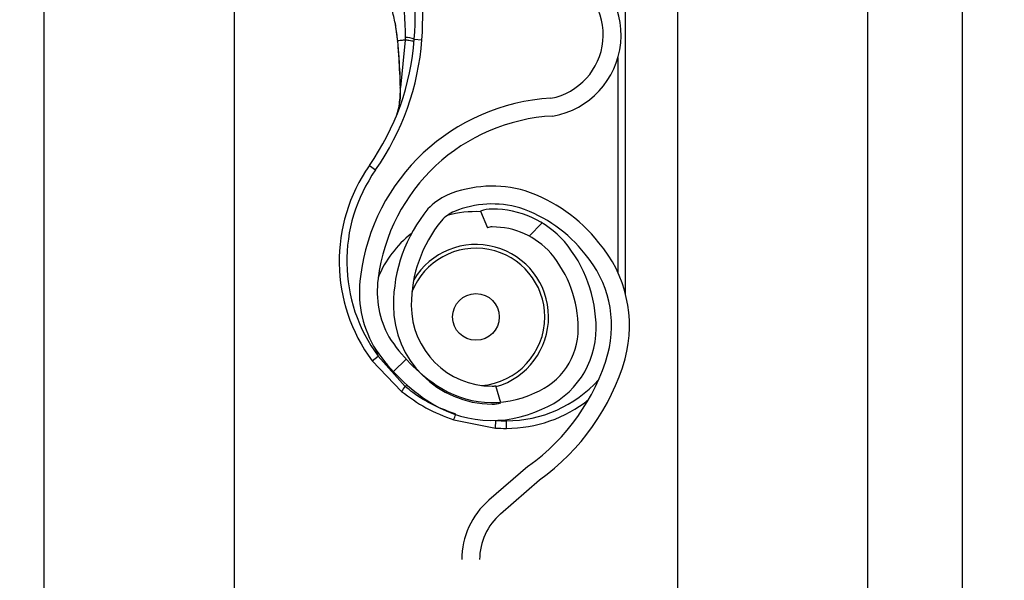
# Model space of a CAD drawing. Header units: inches. Extents: x 170 to 284, y 215 to 248.
# Tile 420 of 656: x 210.7657 to 210.8988, y 220.2383 to 220.3142. Entities that reach past the tile are written whole.
import ezdxf

# ---------------------------------------------------------------- set-up
doc = ezdxf.new("R2010")
doc.units = ezdxf.units.IN
doc.header["$LTSCALE"] = 0.25
doc.header["$MEASUREMENT"] = 0
doc.layers.add('ANNOTATIONS', color=1, linetype='Continuous')
doc.layers.add('RH FRONT OF HOOD', color=7, linetype='Continuous')
doc.styles.add('ARIAL', font='arial.ttf', dxfattribs={"height": 0.09375})
doc.dimstyles.new('STANDARD$0', dxfattribs={"dimtxt": 0.09375, "dimasz": 0.09375, "dimexe": 0.03125, "dimexo": 0.046875, "dimgap": 0.09, "dimtad": 0, "dimtih": 1, "dimtoh": 1, "dimdec": 4, "dimzin": 0, "dimdsep": 46, "dimtxsty": 'ARIAL', "dimcen": 0.09, "dimadec": 0, "dimazin": 0, "dimtfac": 1, "dimtdec": 4, "dimtofl": 0, "dimtmove": 0, "dimatfit": 1, "dimfxl": 1, "dimtolj": 1, "dimtzin": 0, "dimarcsym": 0})

# ---------------------------------------------------------------- blocks, each defined once
blk = doc.blocks.new('*D78')
at = {"layer": 'ANNOTATIONS', "color": 0, "lineweight": -2, "transparency": 16777216}
for p, q in [((210.8125819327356, 224.1544254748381), (212.2530253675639, 224.1544254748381)), ((212.2217753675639, 224.0606754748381), (212.2217753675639, 222.3404997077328)), ((212.2217753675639, 220.1854637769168), (212.2217753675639, 221.9056395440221)), ((211.491250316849, 220.0917137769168), (212.2530253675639, 220.0917137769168))]:
    blk.add_line(p, q, dxfattribs=at)
at = {"layer": 'ANNOTATIONS', "color": 0, "transparency": 16777216}
for points in [[(212.2061503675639, 224.0606754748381), (212.2374003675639, 224.0606754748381), (212.2217753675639, 224.1544254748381)], [(212.2061503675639, 220.1854637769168), (212.2374003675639, 220.1854637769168), (212.2217753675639, 220.0917137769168)]]:
    blk.add_solid(points, dxfattribs=at)
at = {"layer": 'defpoints', "color": 0, "transparency": 16777216}
for p in [(210.7657069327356, 224.1544254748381), (211.444375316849, 220.0917137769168), (212.2217753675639, 220.0917137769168)]:
    blk.add_point(p, dxfattribs=at)
at = {"layer": 'ANNOTATIONS', "color": 0, "transparency": 16777216, "insert": (212.2217753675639, 222.1230696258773), "char_height": 0.09375, "attachment_point": 5, "style": 'ARIAL'}
blk.add_mtext('\\A1;OPENING\\PHEIGHT', dxfattribs=at)

msp = doc.modelspace()

# ---------------------------------------------------------------- hatches: boundary and pattern name
at = {"layer": 'RH FRONT OF HOOD'}
h = msp.add_hatch(dxfattribs=at)
h.set_pattern_fill('ANSI31', color=256, scale=0.34241245, angle=2.8e-322, style=0)
h.set_pattern_definition([(45, (200.7563139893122, 218.4993357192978), (-0.03026527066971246, 0.03026527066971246), [])])
edge = h.paths.add_edge_path(flags=0)
edge.add_arc((210.829581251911, 220.2844270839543), 0.001712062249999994, 450.0000000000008, 472.2104203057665)
edge.add_line((210.8289340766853, 220.2860121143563), (210.8280215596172, 220.288247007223))
edge.add_arc((210.829581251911, 220.2844270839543), 0.004126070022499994, 450, 472.2104203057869, ccw=False)
edge.add_arc((210.829581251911, 220.2755243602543), 0.01302879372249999, 401.47616737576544, 450, ccw=False)
edge.add_arc((210.825335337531, 220.2723741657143), 0.01830194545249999, 359.99999999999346, 400.061373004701, ccw=False)
edge.add_arc((210.831875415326, 220.2723741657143), 0.01176186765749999, 292.1408576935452, 359.99999999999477, ccw=False)
edge.add_arc((210.829581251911, 220.2756270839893), 0.01566536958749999, 235.2570680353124, 295.4307998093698, ccw=False)
edge.add_arc((210.834820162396, 220.2837422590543), 0.02532140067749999, 212.8542481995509, 235.9809333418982, ccw=False)
edge.add_arc((210.826670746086, 220.2773733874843), 0.01504902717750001, 172.1557183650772, 209.3146496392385, ccw=False)
edge.add_arc((210.839100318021, 220.2760379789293), 0.02754708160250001, 453.3085031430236, 532.9325737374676, ccw=False)
edge.add_arc((210.835847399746, 220.3121282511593), 0.008748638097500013, 280.9586189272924, 427.9414322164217)
edge.add_arc((210.8557071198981, 220.3744815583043), 0.05672062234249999, 179.5706357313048, 253.0098997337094, ccw=False)
edge.add_arc((211.014038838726, 220.3756800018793), 0.2150521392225, 163.4260275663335, 180.2060536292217, ccw=False)
edge.add_arc((210.835265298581, 220.4278294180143), 0.02884824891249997, 465.1588434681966, 521.4137567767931, ccw=False)
edge.add_arc((210.817939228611, 220.4823757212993), 0.0284373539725, 290.1205938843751, 343.7190675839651)
edge.add_arc((210.830779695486, 220.4781982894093), 0.01494630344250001, 345.2914408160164, 400.5471921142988)
edge.add_arc((210.827355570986, 220.4763835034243), 0.0187470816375, 397.957874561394, 431.4396159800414)
edge.add_arc((210.829581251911, 220.4812115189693), 0.0134739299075, 433.8775574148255, 472.2736457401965)
edge.add_arc((210.827013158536, 220.4882309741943), 0.006011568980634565, 474.9825325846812, 495.7175736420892)
edge.add_arc((210.836806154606, 220.4809718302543), 0.01816498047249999, 500.8992600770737, 539.999999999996)
edge.add_arc((210.829581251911, 220.4809718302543), 0.01094007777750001, 539.9999999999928, 629.9999999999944)
edge.add_arc((210.829581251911, 220.4718979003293), 0.001866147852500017, 269.9999999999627, 285.6422464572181)
edge.add_line((210.8300844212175, 220.4701008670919), (210.8307353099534, 220.4677762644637))
edge.add_arc((210.829581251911, 220.4718979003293), 0.004280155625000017, 269.9999999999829, 285.642246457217, ccw=False)
edge.add_arc((210.829581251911, 220.4809718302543), 0.01335408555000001, 179.9999999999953, 269.999999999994, ccw=False)
edge.add_arc((210.836806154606, 220.4809718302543), 0.020578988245, 500.61135831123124, 539.9999999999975, ccw=False)
edge.add_arc((210.827013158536, 220.4882309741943), 0.008425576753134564, 474.5776671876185, 496.4997109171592, ccw=False)
edge.add_arc((210.829581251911, 220.4812115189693), 0.01588793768, 433.69030225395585, 472.47058069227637, ccw=False)
edge.add_arc((210.827355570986, 220.4763835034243), 0.02116108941, 398.1045307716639, 431.5771717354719, ccw=False)
edge.add_arc((210.830779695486, 220.4781982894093), 0.01736031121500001, 345.18024813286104, 400.3658533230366, ccw=False)
edge.add_arc((210.817939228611, 220.4823757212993), 0.030851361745, 289.91815728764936, 343.77953759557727, ccw=False)
edge.add_arc((210.835265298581, 220.4278294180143), 0.02643424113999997, 464.9417095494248, 521.3236131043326)
edge.add_arc((211.014038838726, 220.3756800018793), 0.21263813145, 523.4376684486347, 540.2096895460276)
edge.add_arc((210.8557071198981, 220.3744815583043), 0.05430661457, 539.5566266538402, 613.1145348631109)
edge.add_arc((210.835847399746, 220.3121282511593), 0.01116264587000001, 280.0610388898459, 428.5290871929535, ccw=False)
edge.add_arc((210.839100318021, 220.2760379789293), 0.02513307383, 452.9714001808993, 532.9706577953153)
edge.add_arc((210.826670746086, 220.2773733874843), 0.01263501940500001, 532.0830472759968, 568.9826967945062)
edge.add_arc((210.834820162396, 220.2837422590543), 0.022907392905, 213.0443063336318, 236.0197152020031)
edge.add_arc((210.829581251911, 220.2756270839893), 0.01325136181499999, 235.1922404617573, 295.7352497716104)
edge.add_arc((210.831875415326, 220.2723741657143), 0.009347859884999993, 291.7225241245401, 359.9999999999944)
edge.add_arc((210.825335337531, 220.2723741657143), 0.01588793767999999, 359.9999999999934, 399.952178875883)
edge.add_arc((210.829581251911, 220.2755243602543), 0.01061478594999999, 401.6345013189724, 450.0000000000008)
h = msp.add_hatch(dxfattribs=at)
h.set_pattern_fill('ANSI32', color=256, scale=0.34241245, angle=2.8e-322, style=0)
h.set_pattern_definition([(45, (200.7563139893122, 218.4993357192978), (-0.09079581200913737, 0.09079581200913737), []), (45, (200.8168445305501, 218.4993357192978), (-0.09079581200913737, 0.09079581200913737), [])])
edge = h.paths.add_edge_path(flags=0)
edge.add_arc((210.829581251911, 220.2757640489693), 0.01588793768, 433.69030225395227, 472.4705806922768, ccw=False)
edge.add_arc((210.827355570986, 220.2709360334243), 0.02116108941, 398.1045307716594, 431.5771717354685, ccw=False)
edge.add_arc((210.830779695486, 220.2727508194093), 0.01736031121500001, 345.18024813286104, 400.3658533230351, ccw=False)
edge.add_arc((210.817939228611, 220.2769282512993), 0.030851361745, 305.83030380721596, 343.77953759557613, ccw=False)
edge.add_line((210.8359992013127, 220.2519153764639), (210.8307141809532, 220.2473327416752))
edge.add_arc((210.8360874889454, 220.2411358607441), 0.008202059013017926, 490.9285193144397, 540.0000000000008)
edge.add_line((210.8278854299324, 220.2411358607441), (210.8278854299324, 220.1328032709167))
edge.add_line((210.8278854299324, 220.1328032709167), (210.8254654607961, 220.1328032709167))
edge.add_line((210.8254654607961, 220.1328032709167), (210.8254654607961, 220.241135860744))
edge.add_arc((210.8360874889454, 220.2411358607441), 0.01062202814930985, 490.9285193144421, 540, ccw=False)
edge.add_line((210.8291288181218, 220.2491610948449), (210.8344138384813, 220.2537437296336))
edge.add_line((210.8344138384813, 220.2537437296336), (210.8345118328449, 220.2538191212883))
edge.add_arc((210.817939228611, 220.2769282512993), 0.0284373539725, 305.6460216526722, 343.7190675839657)
edge.add_arc((210.830779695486, 220.2727508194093), 0.01494630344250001, 345.2914408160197, 400.5471921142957)
edge.add_arc((210.827355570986, 220.2709360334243), 0.0187470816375, 397.9578745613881, 431.4396159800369)
edge.add_arc((210.829581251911, 220.2757640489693), 0.0134739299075, 433.8775574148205, 472.2736457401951)
edge.add_arc((210.827013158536, 220.2827835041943), 0.006011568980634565, 474.9825325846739, 495.7175736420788)
edge.add_arc((210.836806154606, 220.2755243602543), 0.01816498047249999, 500.8992600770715, 540.0000000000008)
edge.add_arc((210.829581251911, 220.2755243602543), 0.01094007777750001, 180, 270)
edge.add_arc((210.829581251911, 220.2664504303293), 0.001866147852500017, 270, 285.642246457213)
edge.add_line((210.8300844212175, 220.2646533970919), (210.8307353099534, 220.2623287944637))
edge.add_arc((210.829581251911, 220.2664504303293), 0.004280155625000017, 269.9999999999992, 285.6422464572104, ccw=False)
edge.add_arc((210.829581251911, 220.2755243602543), 0.01335408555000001, 179.9999999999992, 269.9999999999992, ccw=False)
edge.add_arc((210.836806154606, 220.2755243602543), 0.020578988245, 500.6113583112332, 540, ccw=False)
edge.add_arc((210.827013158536, 220.2827835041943), 0.008425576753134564, 474.5776671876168, 496.4997109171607, ccw=False)

# ---------------------------------------------------------------- linework, layer by layer
for p, q in [((210.8546275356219, 224.3444764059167), (210.8546275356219, 220.0917137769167)), ((210.8803084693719, 224.3444764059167), (210.8803084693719, 220.0917137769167)), ((210.8931489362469, 220.0917137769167), (210.8931489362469, 224.3444764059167)), ((210.7690244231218, 220.0917137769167), (210.7690244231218, 224.2497177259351)), ((210.7947053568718, 220.3691104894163), (210.7947053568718, 220.0917137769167)), ((210.8475911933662, 220.2770814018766), (210.8475911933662, 220.3295036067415)), ((210.8164238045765, 220.3138543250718), (210.8167886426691, 220.3112752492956)), ((210.8190535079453, 220.3115182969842), (210.8200779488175, 220.311442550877)), ((210.8168306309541, 220.3111229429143), (210.8168166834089, 220.311290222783)), ((210.8178317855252, 220.3114191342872), (210.8171816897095, 220.3049851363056)), ((210.8465639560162, 220.3090041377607), (210.8465639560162, 220.2799783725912)), ((210.8129731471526, 220.2944301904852), (210.813815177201, 220.293841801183)), ((210.8280215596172, 220.288247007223), (210.8289340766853, 220.2860121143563)), ((210.8138215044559, 220.269592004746), (210.8141625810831, 220.2686466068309)), ((210.8133370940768, 220.2680352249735), (210.8141625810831, 220.2686466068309)), ((210.8133370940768, 220.2680352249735), (210.8173154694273, 220.2638905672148)), ((210.8178218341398, 220.2645544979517), (210.8141625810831, 220.2686466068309)), ((210.8178218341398, 220.2645544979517), (210.8180455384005, 220.2647742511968)), ((210.8307353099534, 220.2623287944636), (210.8300844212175, 220.2646533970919)), ((210.8243828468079, 220.2600356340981), (210.8300214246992, 220.2589346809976)), ((210.8300214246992, 220.2589346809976), (210.8300885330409, 220.2599597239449)), ((210.8314978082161, 220.2588864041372), (210.8314978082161, 220.2599136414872)), ((210.8344138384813, 220.2537437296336), (210.8291288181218, 220.2491610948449)), ((210.8345118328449, 220.2538191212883), (210.8344138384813, 220.2537437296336)), ((210.8307141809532, 220.2473327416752), (210.8359992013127, 220.2519153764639))]:
    msp.add_line(p, q, dxfattribs=at)
at = {"layer": 'RH FRONT OF HOOD', "flags": 128}
msp.add_lwpolyline([(210.8171481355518, 220.3049164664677), (210.8171203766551, 220.3049240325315), (210.8171013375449, 220.3049323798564), (210.8170915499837, 220.3049412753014), (210.8170912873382, 220.3049504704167), (210.8171005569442, 220.3049597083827), (210.8171190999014, 220.3049687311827), (210.8171463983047, 220.30497728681), (210.8171816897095, 220.3049851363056)], dxfattribs=at)
at = {"layer": 'RH FRONT OF HOOD'}
msp.add_circle((210.8273888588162, 220.2739525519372), 0.00315523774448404, dxfattribs=at)
for centre, radius, start, end in [((210.7760269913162, 220.3146996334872), 0.04417120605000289, 355.7713036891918, 16.94846748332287), ((210.7760269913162, 220.3146996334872), 0.04314396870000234, 355.771303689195, 16.94846748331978), ((210.835847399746, 220.3121282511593), 0.01116264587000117, 280.0610388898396, 68.52908719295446), ((210.835847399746, 220.3121282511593), 0.008748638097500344, 280.9586189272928, 67.94143221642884), ((210.7849054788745, 220.3140431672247), 0.03424124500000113, 325.0551237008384, 355.771303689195), ((210.8177746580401, 220.3082593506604), 0.003500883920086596, 68.57435782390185, 89.04261803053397), ((210.7849054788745, 220.3140431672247), 0.03526848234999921, 325.055123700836, 355.7713036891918), ((210.8168402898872, 220.3109451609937), 0.0001780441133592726, 93.10983558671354, 110.0707638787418), ((210.8167935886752, 220.3111422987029), 3.319259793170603e-05, 244.288931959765, 282.2874080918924), ((210.839100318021, 220.2760379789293), 0.02754708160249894, 93.3085031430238, 172.9325737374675), ((210.839100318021, 220.2760379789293), 0.02513307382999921, 92.9714001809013, 172.9706577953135), ((210.8314978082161, 220.2814856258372), 0.02259922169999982, 145.0551237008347, 216.5248216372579), ((210.8314978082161, 220.2814856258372), 0.02157198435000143, 145.0551237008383, 216.5248216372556), ((210.829581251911, 220.2757640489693), 0.01588793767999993, 73.69030225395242, 112.4705806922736), ((210.827013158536, 220.2827835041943), 0.008425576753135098, 114.5776671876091, 136.4997109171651), ((210.827355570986, 220.2709360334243), 0.02116108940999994, 38.10453077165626, 71.57717173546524), ((210.829581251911, 220.2757640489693), 0.01347392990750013, 73.87755741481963, 112.2736457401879), ((210.836806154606, 220.2755243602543), 0.02057898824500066, 140.6113583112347, 180), ((210.827013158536, 220.2827835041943), 0.006011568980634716, 114.9825325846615, 135.7175736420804), ((210.8273888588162, 220.2739525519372), 0.0142508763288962, 87.35889654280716, 105.8277214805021), ((210.829581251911, 220.2844270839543), 0.00412607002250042, 90, 112.2104203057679), ((210.829581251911, 220.2755243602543), 0.01302879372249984, 41.47616737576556, 90), ((210.827355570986, 220.2709360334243), 0.01874708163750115, 37.957874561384, 71.43961598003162), ((210.836806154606, 220.2755243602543), 0.01816498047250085, 140.8992600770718, 180), ((210.8273888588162, 220.2739525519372), 0.01425087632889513, 127.8333931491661, 157.9527497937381), ((210.829581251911, 220.2844270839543), 0.001712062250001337, 90, 112.2104203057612), ((210.829581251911, 220.2755243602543), 0.01061478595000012, 41.63450131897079, 90), ((210.8273888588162, 220.2739525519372), 0.009810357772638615, 286.1585342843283, 149.0324419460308), ((210.825335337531, 220.2723741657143), 0.01830194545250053, 359.9999999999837, 40.06137300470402), ((210.830779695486, 220.2727508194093), 0.01736031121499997, 345.180248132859, 40.3658533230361), ((210.8273888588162, 220.2739525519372), 0.009303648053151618, 0, 158.4588253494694), ((210.825335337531, 220.2723741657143), 0.01588793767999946, 359.9999999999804, 39.95217887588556), ((210.830779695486, 220.2727508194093), 0.01494630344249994, 345.2914408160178, 40.54719211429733), ((210.826670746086, 220.2773733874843), 0.01504902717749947, 172.1557183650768, 209.3146496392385), ((210.826670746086, 220.2773733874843), 0.01263501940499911, 172.0830472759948, 208.9826967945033), ((210.829581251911, 220.2755243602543), 0.0133540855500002, 180, 270), ((210.829581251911, 220.2755243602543), 0.01094007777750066, 180, 270), ((210.8273888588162, 220.2739525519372), 0.009303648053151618, 274.6412262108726, 0), ((210.831875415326, 220.2723741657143), 0.009347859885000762, 291.7225241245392, 359.999999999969), ((210.831875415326, 220.2723741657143), 0.01176186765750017, 292.1408576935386, 359.9999999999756), ((210.834820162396, 220.2837422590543), 0.02290739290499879, 213.044306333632, 236.0197152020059), ((210.834820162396, 220.2837422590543), 0.02532140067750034, 212.8542481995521, 235.9809333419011), ((210.817939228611, 220.2769282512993), 0.02843735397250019, 305.6460216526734, 343.7190675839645), ((210.817939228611, 220.2769282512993), 0.03085136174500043, 305.8303038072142, 343.7795375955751), ((210.8314978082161, 220.2766918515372), 0.01677821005, 269.9999999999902, 317.9734601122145), ((210.8244957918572, 220.2589393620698), 0.008721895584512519, 139.9244128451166, 145.4117204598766), ((210.829581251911, 220.2756270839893), 0.01325136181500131, 235.1922404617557, 295.7352497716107), ((210.829581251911, 220.2664504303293), 0.001866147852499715, 270, 285.6422464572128), ((210.829581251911, 220.2756270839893), 0.0156653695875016, 235.2570680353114, 295.4307998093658), ((210.829581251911, 220.2664504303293), 0.004280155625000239, 270, 285.6422464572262), ((210.8314978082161, 220.2766918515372), 0.01780544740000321, 269.9999999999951, 308.592188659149), ((210.8167873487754, 220.2632091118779), 0.008231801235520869, 337.3243224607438, 342.6867957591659), ((210.8314978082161, 220.2814856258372), 0.0215719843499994, 266.2542590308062, 269.9999999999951), ((210.8314978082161, 220.2814856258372), 0.02259922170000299, 266.2542590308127, 270), ((210.8360874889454, 220.241135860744), 0.01062202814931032, 130.9285193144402, 179.9999999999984), ((210.8360874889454, 220.241135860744), 0.008202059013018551, 130.9285193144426, 180)]:
    msp.add_arc(centre, radius, start, end, dxfattribs=at)
for points, knots in [([(210.8157399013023, 220.3253278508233), (210.8157399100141, 220.3253278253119), (210.8159257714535, 220.3247835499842), (210.8165992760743, 220.3226246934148), (210.8175862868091, 220.318116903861), (210.817742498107, 220.3140942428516), (210.8178331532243, 220.3117597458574)], [0, 0, 0, 0, 5.869764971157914e-06, 0.1252288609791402, 0.4923383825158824, 1, 1, 1, 1]), ([(210.8168166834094, 220.311290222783), (210.8167354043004, 220.3119847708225), (210.8165747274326, 220.3133577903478), (210.816099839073, 220.3153898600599), (210.8154151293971, 220.3176335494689), (210.8144028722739, 220.3202374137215), (210.8135384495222, 220.3220731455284), (210.8130676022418, 220.3230730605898)], [0, 0, 0, 0, 0.1627420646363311, 0.3217171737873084, 0.4905672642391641, 0.7225142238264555, 0.9999999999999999, 0.9999999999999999, 0.9999999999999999, 0.9999999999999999]), ([(210.8178331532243, 220.3117597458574), (210.8178329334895, 220.311646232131), (210.8178327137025, 220.3115326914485), (210.8178317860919, 220.3114191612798), (210.8178317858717, 220.3114191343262)], [0, 0, 0, 0, 0.9997625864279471, 1, 1, 1, 1]), ([(210.8167886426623, 220.3112752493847), (210.8167807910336, 220.3112755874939), (210.8167648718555, 220.3112762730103), (210.8167640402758, 220.3112795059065), (210.8167795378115, 220.3112841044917), (210.8168044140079, 220.3112882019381), (210.8168166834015, 220.3112902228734)], [0, 0, 0, 0, 0.2466091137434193, 0.5000000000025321, 0.7533908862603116, 1, 1, 1, 1]), ([(210.8168006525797, 220.3111098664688), (210.816860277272, 220.3103887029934), (210.8170316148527, 220.3083163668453), (210.8171021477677, 220.3062583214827), (210.8171481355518, 220.3049164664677)], [0, 0, 0, 0, 0.3479954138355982, 1, 1, 1, 1]), ([(210.8178317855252, 220.3114191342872), (210.8177773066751, 220.3114129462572), (210.8175254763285, 220.3113843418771), (210.8171607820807, 220.3113396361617), (210.816920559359, 220.3113051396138), (210.816816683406, 220.3112902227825)], [0, 0, 0, 0, 0.1354579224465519, 0.6261588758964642, 1, 1, 1, 1]), ([(210.8171816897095, 220.3049851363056), (210.8171283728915, 220.3063150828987), (210.8170467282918, 220.3083516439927), (210.8168862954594, 220.3104090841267), (210.8168306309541, 220.3111229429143)], [0, 0, 0, 0, 0.6530354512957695, 1, 1, 1, 1]), ([(210.8166826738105, 220.3012888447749), (210.8167543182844, 220.3015164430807), (210.8170183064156, 220.302355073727), (210.8171506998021, 220.303692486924), (210.8171751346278, 220.3047117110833), (210.8171816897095, 220.3049851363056)], [0, 0, 0, 0, 0.2141804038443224, 0.7891897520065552, 1, 1, 1, 1]), ([(210.8171481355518, 220.3049164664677), (210.817153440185, 220.3046355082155), (210.8171697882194, 220.3037696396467), (210.8170495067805, 220.302956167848), (210.8169682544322, 220.3024066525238)], [0, 0, 0, 0, 0.3244814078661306, 0.9999999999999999, 0.9999999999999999, 0.9999999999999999, 0.9999999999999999]), ([(210.8173154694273, 220.2638905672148), (210.818388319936, 220.2631018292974), (210.8205696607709, 220.2614981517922), (210.8230980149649, 220.260528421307), (210.8243828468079, 220.2600356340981)], [0, 0, 0, 0, 0.4918307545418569, 1, 1, 1, 1]), ([(210.8246669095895, 220.2608208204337), (210.82365836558, 220.261184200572), (210.8216120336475, 220.261921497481), (210.8193669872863, 220.2633059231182), (210.8181662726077, 220.2642761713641), (210.8178218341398, 220.2645544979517)], [0, 0, 0, 0, 0.4093476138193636, 0.8305647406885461, 1, 1, 1, 1])]:
    msp.add_open_spline(points, degree=3, knots=knots, dxfattribs=at)
msp.add_open_spline([(210.8190246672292, 220.311154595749), (210.8190102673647, 220.3111719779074), (210.8189814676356, 220.3112067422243), (210.818732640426, 220.3112731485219), (210.8183567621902, 220.3113452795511), (210.8180067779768, 220.3113945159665), (210.8178317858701, 220.3114191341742)], degree=3, dxfattribs=at)

# ---------------------------------------------------------------- dimensions: what is measured, and where the dimension line sits
at = {"layer": 'ANNOTATIONS'}
dim = msp.add_linear_dim(base=(212.2217753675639, 220.0917137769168), p1=(210.7657069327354, 224.154425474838), p2=(211.4443753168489, 220.0917137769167), angle=90, text='OPENING\\PHEIGHT', dimstyle='STANDARD$0', dxfattribs=at)
dim.commit()
dim.dimension.update_dxf_attribs({"geometry": '*D78', "text_midpoint": (212.2217753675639, 222.1230696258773)})

doc.saveas('drawing.dxf')
